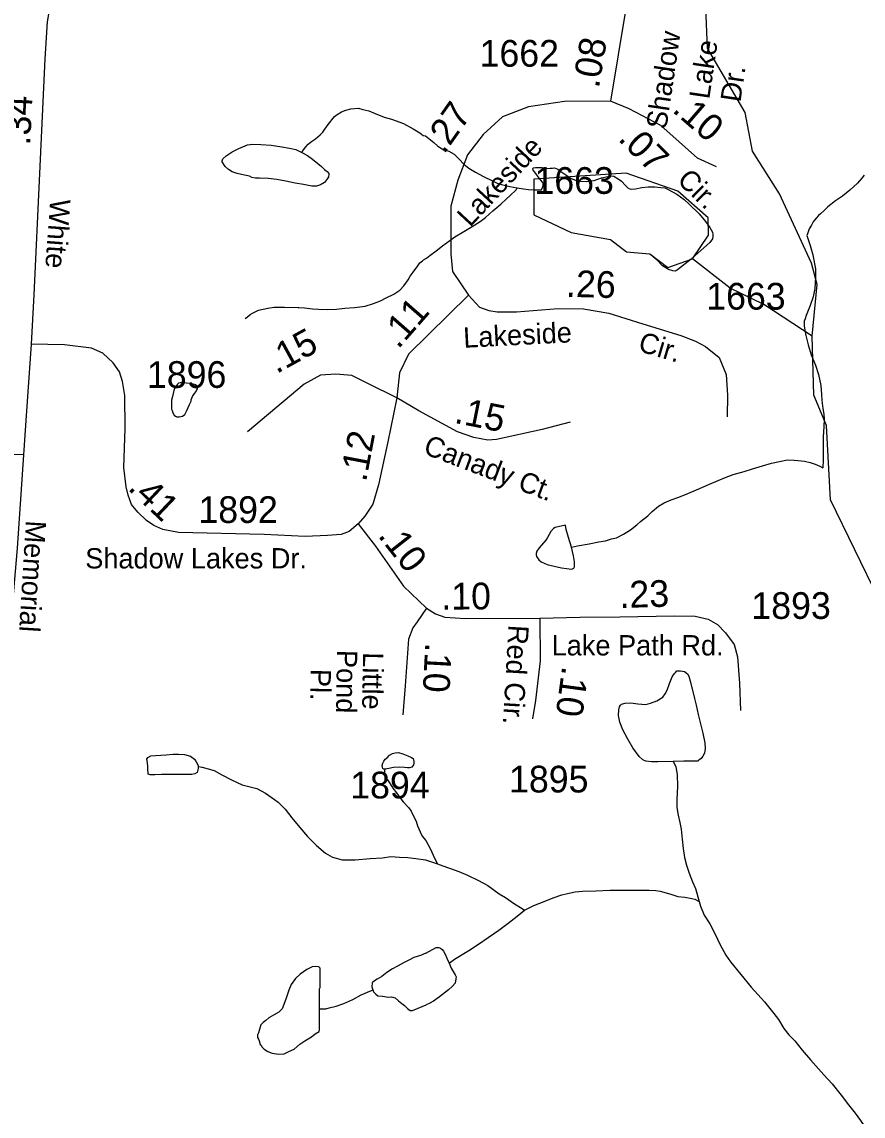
# Model space of a CAD drawing. Extents: x 2082433 to 2279600, y 546599 to 755198.
# Drawn here: x 2109763 to 2113702, y 645891 to 651011 of the extents above; entities that cross this region are included whole.
import ezdxf

# ---------------------------------------------------------------- set-up
doc = ezdxf.new("R2010")
doc.units = 0
for name, color, linetype in [('Exist Hydrographic Misc Water Feature', 7, 'Continuous'), ('Exist Hydrographic Pond Under 1500 Sq Ft', 7, 'Continuous'), ('Exist Road Non-System Type 51', 7, 'Continuous'), ('Exist Road Secondary Mileage Hundredths English Label', 7, 'Continuous'), ('Exist Road Secondary Type 51 Attributed', 7, 'Continuous'), ('Exist Road Secondary Type 51 Label', 7, 'Continuous'), ('Exist Road Secondary Type 51 Number Label', 7, 'Continuous')]:
    doc.layers.add(name, color=color, linetype=linetype)

msp = doc.modelspace()

# ---------------------------------------------------------------- linework, layer by layer
at = {"layer": 'Exist Hydrographic Misc Water Feature'}
msp.add_line((2111653.4, 647089.8), (2111708.8, 647070.9), dxfattribs=at)
for points in [[(2113462.9, 649540), (2113486.9, 649782.3), (2113460.8, 649881.2), (2113309.7, 650205.8), (2113183.8, 650405.1), (2113149.8, 650586.2), (2112973.9, 650888.4), (2112964.8, 651078.8), (2113079.9, 651388.1), (2113061.8, 651746.1), (2112926.9, 652001.4), (2112784.8, 652161.8), (2112483, 652584.5), (2112306.9, 652791.5), (2112014.9, 652899.2), (2111882, 653006.8), (2111631.8, 653287.6)], [(2111074.4, 650399.8), (2111082.1, 650411.6), (2111092.2, 650425.9), (2111104.1, 650437.9), (2111119.9, 650451.7), (2111138.1, 650464), (2111159.9, 650481.8), (2111172, 650494.1), (2111181.6, 650508.1), (2111197.6, 650530), (2111227.7, 650568), (2111239.6, 650578), (2111259.5, 650590.4), (2111279.6, 650598.3), (2111303.4, 650604.4), (2111339.1, 650606.3), (2111359.4, 650600.4), (2111387.3, 650594.6), (2111417.6, 650582.7), (2111459.6, 650565), (2111493.7, 650554.9), (2111549.5, 650535.1), (2111595.6, 650511.1), (2111626.8, 650491), (2111642.6, 650478.9)], [(2111642.6, 650478.9), (2111652.4, 650476.9), (2111668.8, 650465.1), (2111692.6, 650446.9), (2111710.8, 650429.2), (2111730.9, 650417.2), (2111762.9, 650405.5), (2111786.9, 650391.3), (2111811.1, 650367.8), (2111832.8, 650345.8), (2111855.2, 650325.8), (2111887.4, 650308), (2111925.3, 650288), (2111967.2, 650266.3), (2111989.3, 650256.5), (2112009.6, 650250.5), (2112047.5, 650240.7), (2112081.4, 650234.8)], [(2111074.4, 650399.8), (2111100, 650385.8), (2111124.2, 650367.9), (2111148.6, 650348), (2111166.6, 650333.9), (2111180.4, 650320.1), (2111192.5, 650310.2), (2111200.5, 650302), (2111200.5, 650298), (2111198.6, 650286.1), (2111194.3, 650278.2), (2111180.6, 650260), (2111160.9, 650248), (2111142.8, 650241.8), (2111120.7, 650241.9), (2111082.4, 650249.7), (2111042.6, 650255.8), (2110998.9, 650265.6), (2110956.7, 650273.2), (2110916.7, 650277.3), (2110876.5, 650279.3), (2110856.6, 650279.1), (2110840.6, 650283.1), (2110828.9, 650289), (2110804.9, 650292.9), (2110770.5, 650301), (2110748.3, 650308.8), (2110730.5, 650320.5), (2110714.5, 650334.6), (2110700.3, 650356.7), (2110700.5, 650360.7), (2110704.2, 650370.7), (2110720.2, 650384.5), (2110747.9, 650403), (2110778.3, 650418.7), (2110820.1, 650435.1), (2110844.1, 650439.1), (2110882, 650437.1), (2110930.2, 650433.4), (2110980, 650425.5), (2111015.9, 650419.6), (2111046.1, 650413.8), (2111074.4, 650399.8)], [(2112195.4, 650225.2), (2112203.6, 650243.5), (2112203.4, 650255.3), (2112201.3, 650261.2), (2112185.3, 650279.5), (2112164.8, 650307.3), (2112157, 650317), (2112155, 650325), (2112159.3, 650327.2), (2112167.3, 650329.3), (2112197.4, 650329.1), (2112219.4, 650325.5), (2112237.2, 650325.6), (2112247, 650325.7), (2112257.1, 650327.5), (2112273.1, 650321.8), (2112287, 650311.5), (2112315.3, 650291.9), (2112335.4, 650277.8), (2112355.3, 650270), (2112379.3, 650265.9), (2112405.6, 650264.4), (2112443.1, 650268.4), (2112477.1, 650280.7), (2112507.1, 650286.7), (2112519.2, 650290.6), (2112534.9, 650289)], [(2112534.9, 650289), (2112555, 650277.1), (2112571.4, 650264.9), (2112589.3, 650245.1), (2112601.4, 650233.1), (2112609.2, 650229.1), (2112615.3, 650227.4), (2112635.6, 650229.2), (2112665.6, 650235.6), (2112695.5, 650239.6), (2112727.3, 650239.6), (2112755.2, 650235.8), (2112773.6, 650233.8), (2112789.2, 650225.8), (2112829.4, 650204.3), (2112863.6, 650180.4), (2112887.6, 650158.5), (2112934, 650112.6), (2112963.7, 650076.9), (2112984.2, 650049), (2112996.3, 650026.9), (2112997.9, 650016.9), (2112998.4, 650006.7), (2112996.5, 649994.9), (2112984.4, 649978.9), (2112914.5, 649916.8)], [(2113706.8, 650294.1), (2113695.1, 650280.1), (2113675, 650256), (2113657.4, 650239.6), (2113638.9, 650223.7), (2113605.3, 650195.5), (2113573.1, 650173.2), (2113537.4, 650145.4), (2113519.6, 650129), (2113501.6, 650113.1), (2113493.4, 650105), (2113482.1, 650092.9), (2113467.9, 650074.8), (2113459.7, 650059), (2113449.9, 650043), (2113444.1, 650028.9), (2113442.1, 650018.7), (2113438.2, 650010.7)], [(2111643.4, 649897.1), (2111657.1, 649905.2), (2111673.1, 649917), (2111702.6, 649939.3), (2111732.6, 649963.5), (2111766.4, 649987.6), (2111790.6, 650005.4), (2111832.6, 650029.9), (2111872.2, 650053.9), (2111908.3, 650076.1), (2111934.1, 650096), (2111968, 650126.2), (2112005.7, 650158.6), (2112031.9, 650182.7), (2112047.3, 650196.5), (2112077.5, 650224.8), (2112081.4, 650234.8)], [(2112081.4, 650234.8), (2112111.9, 650229), (2112135.7, 650227), (2112163.4, 650225.2), (2112191.5, 650225.4), (2112195.4, 650225.2)], [(2113438.2, 650010.7), (2113444.1, 649992.8), (2113454.4, 649964.9), (2113466.5, 649920.9), (2113474.9, 649879.1), (2113479, 649854.9), (2113478.6, 649815.2), (2113475.1, 649763), (2113467.5, 649724.9), (2113453.8, 649683.1), (2113435.9, 649637.1), (2113429.8, 649621), (2113425.9, 649611), (2113426.1, 649598.9)], [(2110808.4, 649623.2), (2110820.3, 649631.1), (2110832.6, 649641), (2110842.6, 649647.2), (2110858.8, 649655.3), (2110870.5, 649661.3), (2110892.3, 649667.3), (2110914.2, 649671.3), (2110944.4, 649675.7), (2110992.3, 649675.7), (2111056.1, 649673.7), (2111060.4, 649673.9), (2111086, 649672.1), (2111124.6, 649668.3), (2111152.3, 649666.1), (2111192.3, 649664.5), (2111236.3, 649666.3), (2111276.1, 649670.5), (2111320.2, 649674.7), (2111370.7, 649680.9), (2111410, 649692.8), (2111442.2, 649704.9), (2111468.1, 649719.3), (2111504.1, 649737.3), (2111532.2, 649755.4), (2111551.7, 649775.6), (2111571.6, 649803.3), (2111581.9, 649821.7), (2111595.6, 649839.5), (2111617.1, 649869.1), (2111627, 649883), (2111638.9, 649892.9), (2111643.4, 649897.1)], [(2112914.5, 649916.8), (2112897.1, 649900.4), (2112832.9, 649850.1), (2112823, 649844.3), (2112810.9, 649846.1), (2112791, 649852), (2112763.2, 649870), (2112736.9, 649895.9), (2112719.1, 649911.6)], [(2113462.9, 649540), (2113236.7, 649688.9), (2113078.8, 649764.3), (2112902.9, 649902.4)], [(2113426.1, 649598.9), (2113426.3, 649587.1), (2113434.1, 649542.9), (2113444.3, 649499.2), (2113458.7, 649453.2), (2113478.8, 649405.2), (2113493.1, 649361.2), (2113503.2, 649309.4), (2113507.3, 649267.4), (2113509.3, 649239.5), (2113513.7, 649201.6), (2113517.8, 649175.4), (2113519.8, 649153.6), (2113518, 649115.3), (2113514.3, 649069.7), (2113514.9, 649011.6), (2113514.5, 648961.3), (2113512.8, 648923.5)], [(2114010.7, 647967.3), (2113993.7, 648043.1), (2113776.8, 648306.7), (2113549.8, 648773.8), (2113530.7, 649122), (2113471.7, 649264.2), (2113462.9, 649540)], [(2110555.8, 649242.5), (2110561.9, 649258.2), (2110572, 649272.5), (2110579.6, 649280.7), (2110581.4, 649286.5), (2110585.3, 649294.4), (2110587.6, 649300.5), (2110583.5, 649306.4), (2110577.7, 649312.6), (2110553.5, 649318.3), (2110515.6, 649322.4), (2110503.7, 649322.2), (2110497.3, 649320.3), (2110491.6, 649316.3), (2110477.7, 649296.1), (2110474, 649286.1), (2110468, 649258.3), (2110464.1, 649240.2), (2110463.7, 649220.4), (2110463.9, 649206.1), (2110464.3, 649198), (2110466.2, 649192), (2110470.1, 649182.1), (2110476.2, 649170.2), (2110482.4, 649166), (2110488.1, 649162.3), (2110500, 649162.1), (2110516, 649166.2), (2110526.2, 649174.4), (2110536.1, 649192.4), (2110548, 649220.6), (2110555.8, 649236.5), (2110555.8, 649242.5)], [(2112336.9, 648552.3), (2112364.7, 648558.6), (2112418.7, 648568.7), (2112464.8, 648577.2), (2112484.5, 648581.1), (2112496.4, 648583.3), (2112524.5, 648591.2), (2112546.8, 648597.2), (2112580.5, 648613.6), (2112612.2, 648633.5), (2112642.4, 648657.8), (2112659.8, 648673.8), (2112693.9, 648699.8), (2112714.4, 648719.9), (2112743.9, 648744.2), (2112769.9, 648760.1), (2112803.8, 648774.5), (2112839.6, 648786.5), (2112881.9, 648804.8), (2112921.5, 648821.1), (2112983.2, 648847.1), (2113023.4, 648865.3), (2113052.9, 648877.5), (2113093.1, 648893.7), (2113145.2, 648907.7), (2113184.5, 648920), (2113230.7, 648934.1), (2113273.1, 648946.4), (2113311.1, 648954.4), (2113348.6, 648960.9), (2113378.7, 648960.8), (2113396.8, 648958.9), (2113426.7, 648955.1), (2113454.6, 648949.3), (2113476.7, 648941.5), (2113498.9, 648931.7), (2113512.8, 648923.5)], [(2112336.9, 648552.3), (2112322.5, 648598.3), (2112312.3, 648636.3), (2112308.4, 648656.4), (2112260.4, 648644.2), (2112252.6, 648640.1), (2112240.5, 648626.1), (2112224.7, 648598.1), (2112216.3, 648586), (2112184.7, 648549.8), (2112174.9, 648533.9), (2112171.2, 648523.9), (2112171.4, 648517.8), (2112173, 648509.8), (2112183.1, 648493.7), (2112195, 648483.7), (2112223.3, 648471.8), (2112255, 648464.1), (2112289.5, 648456), (2112313.1, 648452.5), (2112337.5, 648450.5), (2112347.5, 648454.6), (2112351, 648460.6), (2112350.8, 648472.3), (2112351.2, 648484.4), (2112345.3, 648512.5), (2112336.9, 648552.3)], [(2112813.2, 647550.6), (2112741, 647548.6), (2112711.1, 647548.2), (2112685, 647552.2), (2112671.1, 647558.3), (2112653, 647574.1), (2112623.1, 647613.9), (2112600.4, 647653.8), (2112576.6, 647697.6), (2112562.2, 647733.8), (2112556.1, 647765.6), (2112558.3, 647791.6), (2112562, 647805.7), (2112566.1, 647813.5), (2112570, 647817.8), (2112587.8, 647823.6), (2112613.9, 647823.8), (2112647.5, 647819.9), (2112665.6, 647818.3), (2112684, 647816), (2112705.7, 647822.4), (2112735.9, 647834.5), (2112763.6, 647850.5), (2112775.7, 647866.6), (2112783.7, 647884.4), (2112795.6, 647914.7), (2112807.2, 647946.5), (2112819.3, 647962.6), (2112823.4, 647966.8), (2112829.4, 647974.8), (2112834.9, 647974.8), (2112846.8, 647975), (2112865.3, 647971), (2112879.4, 647960.8), (2112885.4, 647948.9), (2112893.6, 647920.9), (2112912, 647845.1), (2112919.8, 647813.1), (2112929.9, 647769.4), (2112952.2, 647683.3), (2112960.6, 647637.4), (2112962.7, 647611.5), (2112958.6, 647589.4), (2112950.8, 647575.7), (2112943.2, 647563.4), (2112932.9, 647555.6), (2112928.8, 647551.4), (2112863, 647551.2), (2112813.2, 647550.6)], [(2110589.2, 647527.2), (2110589.2, 647517), (2110583.3, 647498.9), (2110573.4, 647493.1), (2110559.5, 647489.1), (2110531.4, 647488.9), (2110491.4, 647488.8), (2110449.4, 647488.7), (2110417.4, 647488.7), (2110385.6, 647488.2), (2110363.4, 647488.3), (2110355.2, 647490.3), (2110355.2, 647500.1), (2110353.6, 647508.4), (2110353.6, 647526.3), (2110351.5, 647544.1), (2110349.1, 647560.3), (2110353, 647568.2), (2110366.9, 647576.2), (2110389.1, 647578.5), (2110439.1, 647580.7), (2110471.3, 647584.7), (2110497.3, 647584.9), (2110525, 647582.7), (2110552.9, 647574.8), (2110571.2, 647561.1), (2110578.7, 647549), (2110589, 647530.8), (2110589.2, 647527.2)], [(2111462.9, 647513.7), (2111457, 647513.8), (2111453.1, 647517.6), (2111451, 647523.6), (2111450.6, 647531.8), (2111452.7, 647541.6), (2111458.6, 647551.7), (2111464.6, 647561.7), (2111472.8, 647567.8), (2111485.1, 647579.7), (2111498.6, 647587.8), (2111510.5, 647590.1), (2111527.1, 647592), (2111546.8, 647586.2), (2111570.8, 647576.1), (2111586.8, 647568), (2111594.8, 647564.3), (2111596.6, 647558.4), (2111598.7, 647550.3), (2111599.1, 647542.2), (2111596.8, 647534), (2111588.8, 647524.2), (2111578.8, 647520.1), (2111568.5, 647520), (2111555, 647522.1), (2111529, 647524), (2111502.5, 647521.9), (2111481.2, 647517.9), (2111462.9, 647513.7)], [(2112813.2, 647550.6), (2112824.9, 647527), (2112831.4, 647487), (2112833.3, 647434.8), (2112830, 647370.9), (2112830, 647335.2), (2112835.8, 647299), (2112844.2, 647265.3), (2112850.3, 647233.1), (2112854.6, 647187.1), (2112858.7, 647143), (2112864.9, 647101.1), (2112875.1, 647065.1), (2112887, 647027.2), (2112903.8, 646987.4), (2112917.6, 646955.7), (2112934, 646895.6)], [(2110589.2, 647527.2), (2110607.2, 647523.2), (2110663.2, 647507.4), (2110699.5, 647487.3), (2110745.2, 647463.8), (2110795.1, 647441.6), (2110863.2, 647424), (2110903.8, 647402.1), (2110945.6, 647372.2), (2110963.4, 647360.1), (2110995.6, 647326.5), (2111027.6, 647286.4), (2111064.3, 647240.7), (2111099.8, 647198.8), (2111142, 647156.7), (2111184.3, 647121.1), (2111218.1, 647103), (2111262.2, 647089.4), (2111324.3, 647089.4), (2111394.2, 647095.8), (2111452.3, 647100), (2111490.2, 647106), (2111532, 647102.1), (2111570.6, 647100.4), (2111608.1, 647096.3), (2111653.4, 647089.8)], [(2111462.9, 647513.7), (2111461.3, 647505.8), (2111460.9, 647493.7), (2111467, 647479.8), (2111475, 647463.6), (2111486.9, 647446), (2111499.4, 647425.9), (2111517.5, 647404.1), (2111533.3, 647382.2), (2111549, 647362), (2111575.5, 647334), (2111585.5, 647318.3), (2111597.6, 647294.2), (2111610, 647270.4), (2111615.9, 647248.4), (2111627.8, 647220.2), (2111637.8, 647200.5), (2111654, 647180.6)], [(2111654, 647180.6), (2111677.4, 647136.9), (2111694.2, 647100.7), (2111708.8, 647070.9)], [(2111708.8, 647070.9), (2111717.6, 647067.9), (2111809.5, 647034.6), (2111849.2, 647018.8), (2111901.5, 646993), (2111945.6, 646969.4), (2111997.9, 646931.4), (2112028.3, 646913.5), (2112070.3, 646883.5), (2112106.2, 646861.9), (2112115.9, 646853.9)], [(2112115.9, 646853.9), (2112160.5, 646876), (2112216.1, 646898.4), (2112250.3, 646912.3), (2112291.7, 646926.7), (2112317.8, 646932.9), (2112354.1, 646940.8), (2112387.5, 646943), (2112450, 646945.3), (2112517.5, 646947.7), (2112575.7, 646947.8), (2112658, 646948.3), (2112699.6, 646948.5), (2112731.6, 646946.5), (2112751.7, 646942.7), (2112801.7, 646929), (2112833.7, 646918.9), (2112867.9, 646915.3), (2112899.7, 646909.3), (2112913.9, 646905.5), (2112934, 646895.6)], [(2112934, 646895.6), (2112940.1, 646873.6), (2112958.2, 646831.5), (2112984.2, 646789.8), (2113008.6, 646741.9), (2113030.8, 646696), (2113059.1, 646644.3), (2113081, 646612.2), (2113177.4, 646494.9), (2113239.7, 646425.1), (2113284, 646371.3), (2113306.3, 646343.2), (2113330.5, 646301.4), (2113354.3, 646271.4), (2113382.4, 646243.7), (2113416.9, 646200), (2113455.2, 646154), (2113517.5, 646084.5), (2113557.7, 646042.4), (2113599.8, 645988.5), (2113633.8, 645942.8), (2113664, 645905), (2113690.2, 645871), (2113726.5, 645815.2)], [(2111763.5, 646606.4), (2111789.2, 646624.8), (2111855.4, 646665.1), (2111901.1, 646695), (2111946.9, 646727), (2111996.9, 646761.2), (2112040.6, 646793.6), (2112082.4, 646825.8), (2112115.9, 646853.9)], [(2111655.1, 646654), (2111703.2, 646680.4), (2111715.6, 646680.1), (2111723.3, 646676.1), (2111731.3, 646670.4), (2111737.3, 646662.2), (2111745.1, 646648.5), (2111753.3, 646630.6), (2111763.5, 646606.4)], [(2111655.1, 646654), (2111629.2, 646642.1), (2111597.9, 646632.3), (2111577.6, 646622.4), (2111549.7, 646608.3), (2111522, 646592.2), (2111497.8, 646580.1), (2111471.9, 646562.1), (2111448.2, 646544.2), (2111426, 646532.1), (2111414.1, 646523.8), (2111403.9, 646514), (2111402.2, 646496), (2111406.9, 646481.1)], [(2111156.4, 646393.3), (2111156.2, 646453.3), (2111156.4, 646487), (2111160.3, 646493.3), (2111159.9, 646582.9), (2111154.1, 646589.1), (2111137.9, 646591.1), (2111121.9, 646589.1), (2111097.7, 646576.9), (2111065.9, 646555), (2111044, 646534.8), (2111024.3, 646506.6), (2111012.4, 646480.8), (2111000.5, 646442.8), (2110990.5, 646412.7), (2110982.5, 646392.4), (2110966.7, 646376.6), (2110940.9, 646362.6), (2110918.9, 646350.5), (2110905, 646338.5), (2110892.7, 646328.2), (2110882.8, 646318.3), (2110876.9, 646302.2), (2110871.1, 646280.3), (2110866.8, 646270.4), (2110867, 646258.2), (2110870.7, 646250.3), (2110875, 646242.4), (2110879.1, 646226.4), (2110883, 646222.2), (2110887.3, 646214.2), (2110897, 646204.2), (2110915, 646192.5), (2110935.5, 646184.6), (2110965.5, 646180.5), (2110991.3, 646182.6), (2111013.2, 646192.7), (2111037.4, 646204.8), (2111064.9, 646227), (2111087.3, 646243.1), (2111119.1, 646261), (2111137.1, 646275.3), (2111154.9, 646287.3), (2111156.6, 646295.1), (2111156.4, 646393.3)], [(2111763.5, 646606.4), (2111773.6, 646582.5), (2111791.6, 646552.6), (2111795.9, 646542.6), (2111795.5, 646532.6), (2111791.8, 646512.9), (2111780.1, 646498.4), (2111760, 646482.4), (2111718, 646448.2), (2111690.1, 646428.1), (2111670.2, 646418.1), (2111656.5, 646412.1)], [(2111156.4, 646393.3), (2111172.6, 646393.3), (2111186.5, 646393.2), (2111202.5, 646397.2), (2111234.5, 646405.4), (2111270.6, 646417.4), (2111312.2, 646435.8), (2111352, 646457.8), (2111400, 646478.1), (2111406.9, 646481.1)], [(2111406.9, 646481.1), (2111410, 646472.1), (2111420.3, 646462), (2111430.5, 646454), (2111452.3, 646451.9), (2111478.3, 646448), (2111494.1, 646448.4), (2111510.5, 646444.3), (2111526.3, 646430.1), (2111542.3, 646418.4), (2111554.2, 646408.5), (2111568.5, 646394.6), (2111580.8, 646384.6), (2111592.3, 646384.5), (2111618.6, 646396.3), (2111656.5, 646412.1)]]:
    msp.add_lwpolyline(points, dxfattribs=at)
at = {"layer": 'Exist Hydrographic Pond Under 1500 Sq Ft'}
msp.add_lwpolyline([(2112902.9, 649902.4), (2112977.7, 650012.4), (2112976.7, 650094.4), (2112834.8, 650218.7), (2112592.8, 650302.3), (2112159.8, 650275.1), (2112160.8, 650107.7), (2112335.7, 650025.4), (2112518.8, 649992.2), (2112594.7, 649934.9), (2112702.7, 649926.1), (2112786.8, 649862), (2112902.9, 649902.4)], dxfattribs=at)
at = {"layer": 'Exist Road Non-System Type 51'}
msp.add_lwpolyline([(2109770.2, 648984.9), (2109417.8, 648990), (2108913.9, 648995.7)], dxfattribs=at)
at = {"layer": 'Exist Road Secondary Type 51 Attributed'}
for points in [[(2109941.9, 651279.8), (2109900.4, 651122.7), (2109881.3, 651011.2), (2109870.2, 650837.7), (2109845.5, 650301), (2109819.2, 649734.2), (2109807.3, 649503.3)], [(2112590.3, 651073.3), (2112518.4, 650639.4)], [(2112518.4, 650639.4), (2112303.8, 650639), (2112135.9, 650612.8), (2112013.8, 650565.8), (2111923.4, 650483.2), (2111849, 650389), (2111804.4, 650270), (2111772.2, 650148.6), (2111772.2, 650034.5), (2111772.2, 649925.4), (2111779.6, 649843.6), (2111854, 649732.1)], [(2113015.5, 650333.3), (2112926.2, 650372.9), (2112755.2, 650526.6), (2112606.5, 650603.2), (2112518.4, 650639.4)], [(2111854, 649732.1), (2111572.8, 649456.3), (2111530.6, 649368.7), (2111519.3, 649251.1)], [(2111854, 649732.1), (2111906.6, 649676.7), (2111950.3, 649660.7), (2111988.9, 649654), (2112079, 649654.1), (2112273.7, 649670), (2112392.2, 649667.4), (2112510.7, 649647.3), (2112671, 649597.7), (2112849.2, 649543.5), (2112917.3, 649517), (2112963.7, 649491.8), (2113027.9, 649440.8), (2113060.1, 649361.4), (2113067.5, 649264.7), (2113065.1, 649163.1)], [(2109807.3, 649503.3), (2109781.1, 649145), (2109740.5, 648547.8), (2109715, 648238.9), (2109676, 647686.4), (2109633.9, 647129), (2109596.5, 646589.2), (2109595.2, 646330.3), (2109607.1, 646268.1), (2109621, 646181.4)], [(2111337.7, 648661.7), (2111295.1, 648626.6), (2111258.8, 648612.7), (2111194.9, 648607.4), (2111089.2, 648602.8), (2110898.3, 648612.7), (2110495.9, 648621.1), (2110422.7, 648636.2), (2110381.2, 648654.3), (2110346, 648677.7), (2110306.6, 648716), (2110276.8, 648753.3), (2110260.8, 648797), (2110251.2, 648835.3), (2110241.3, 648925.2), (2110247.5, 649108.5), (2110245.4, 649263), (2110234.7, 649328), (2110219.8, 649372.7), (2110191.1, 649415.3), (2110143.1, 649461.1), (2110089.9, 649484.5), (2109962.1, 649500.1), (2109807.3, 649503.3)], [(2111519.3, 649251.1), (2111383, 649318.5), (2111308.3, 649356.8), (2111233.5, 649363.1), (2111161.1, 649357.6), (2111084.3, 649315.4), (2110820.2, 649092.4)], [(2111519.3, 649251.1), (2111477.2, 649045.3), (2111432.5, 648843.9), (2111406.9, 648754.4), (2111369.1, 648697.5), (2111337.7, 648661.7)], [(2112330, 649137.1), (2112199.4, 649103.6), (2111985.7, 649057.4), (2111944.4, 649053.4), (2111879.9, 649066.1), (2111803.5, 649092.4), (2111622.1, 649191.1), (2111519.3, 649251.1)], [(2111337.7, 648661.7), (2111418.6, 648558.4), (2111549.3, 648371.1), (2111657.2, 648267.6)], [(2111657.2, 648267.6), (2111614.6, 648203.7), (2111594.4, 648176), (2111574.1, 648122.8), (2111558.1, 647904.4), (2111546.4, 647768.1)], [(2111657.2, 648267.6), (2111699.8, 648241), (2111743.5, 648226.1), (2111840.4, 648219.7), (2112188.2, 648221.3)], [(2112188.2, 648221.3), (2112190.3, 648021.1), (2112168.5, 647835.2), (2112154.6, 647750)], [(2112188.2, 648221.3), (2112376.2, 648225), (2112562.6, 648227.2), (2112817.7, 648231.9), (2112915.6, 648229.8), (2112976.4, 648216), (2113020, 648191.5), (2113056.8, 648152.6), (2113098.3, 648097.2), (2113114.3, 648039.7), (2113122.8, 647916.1), (2113128.1, 647788.3)]]:
    msp.add_lwpolyline(points, dxfattribs=at)

# ---------------------------------------------------------------- texts
at = {"layer": 'Exist Road Secondary Mileage Hundredths English Label'}
for s, rotation, p in [('.08', 80.5908, (2112464.6, 650697.2)), ('.34', 87.3684, (2109802.2, 650431.2)), ('.27', 54.8304, (2111739.2, 650388)), ('.10', 319.1829, (2112803.7, 650593.2)), ('.07', 314.7947, (2112550.5, 650459.9)), ('.26', 358.3998, (2112309.7, 649724.7)), ('.11', 48.8772, (2111525.1, 649476.5)), ('.15', 28.7934, (2110955.4, 649362.3)), ('.15', 348.8182, (2111783.8, 649135.3)), ('.12', 79.2374, (2111374.3, 648855.2)), ('.41', 316.424, (2110255.4, 648825.3)), ('.10', 308.2233, (2111427, 648605.9)), ('.23', 1.6447, (2112562.9, 648268.1)), ('.10', 0.2718, (2111727.2, 648260.8)), ('.10', 266.9534, (2111652.5, 648107.9)), ('.10', 262.2684, (2112293.7, 647999.2))]:
    msp.add_text(s, height=125, rotation=rotation, dxfattribs=at).set_placement(p)
at = {"layer": 'Exist Road Secondary Type 51 Label'}
for s, rotation, p in [('Shadow', 81.6162, (2112780.2, 650505.4)), ('Lake', 81.6162, (2112981.3, 650646.3)), ('Dr.', 81.6162, (2113127.3, 650632)), ('Lakeside', 47.0596, (2111861.5, 650047.1)), ('Cir.', 315.8448, (2112826.1, 650264.7)), ('White', 265.8358, (2109896.3, 650184.4)), ('Lakeside', 2.9396, (2111832.2, 649485.7)), ('Cir.', 343.5551, (2112643.7, 649471.9)), ('Canady Ct.', 339.1657, (2111637.5, 648992.3)), ('Memorial', 266.4746, (2109782.4, 648679.9)), ('Red Cir.', 266.6749, (2112042.2, 648191)), (' Pond ', 269.0913, (2111239.4, 648108)), ('Little', 269.0913, (2111360.7, 648061.6)), ('Pl.', 269.0913, (2111115.5, 647984))]:
    msp.add_text(s, height=95, rotation=rotation, dxfattribs=at).set_placement(p)
for s, p in [('Shadow Lakes Dr.', (2110060, 648453.4)), ('Lake Path Rd.', (2112243.6, 648046.3))]:
    msp.add_text(s, height=95, dxfattribs=at).set_placement(p)
at = {"layer": 'Exist Road Secondary Type 51 Number Label'}
for s, p in [('1662', (2111906.1, 650801.2)), ('1663', (2112163, 650206.1)), ('1663', (2112967.3, 649664.4)), ('1896', (2110348.9, 649298.2)), ('1892', (2110589.8, 648666.1)), ('1893', (2113178.7, 648217.3)), ('1895', (2112044.2, 647405.1)), ('1894', (2111300.5, 647377.2))]:
    msp.add_text(s, height=125, dxfattribs=at).set_placement(p)

doc.saveas('drawing.dxf')
